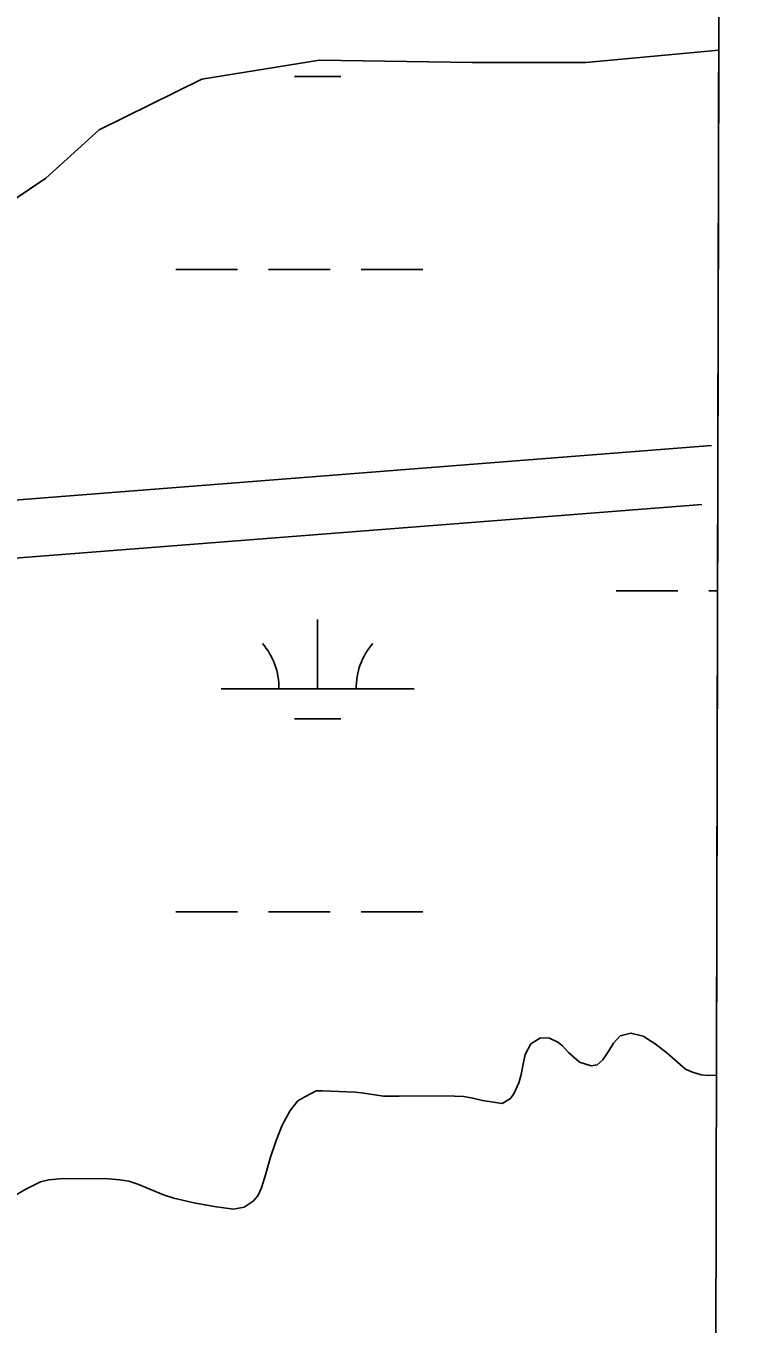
# Model space of a CAD drawing. Extents: x 3161564 to 3199464, y 849354 to 874788.
# Drawn here: x 3196819 to 3197187, y 868649 to 869321 of the extents above; entities that cross this region are included whole.
import ezdxf

# ---------------------------------------------------------------- set-up
doc = ezdxf.new("R2010")
doc.units = 0
for name, color, linetype in [('V-GRID-FRAM', 7, 'Continuous'), ('V-ROAD-CNTR', 7, 'Continuous'), ('V-SITE-VEGE', 7, 'Continuous'), ('V-TOPO-SHOR', 7, 'Continuous'), ('V-WETL-SWMP', 7, 'Continuous')]:
    doc.layers.add(name, color=color, linetype=linetype)

msp = doc.modelspace()

# ---------------------------------------------------------------- linework, layer by layer
at = {"layer": 'V-GRID-FRAM'}
msp.add_lwpolyline([(3165819.25, 873007.56), (3197186.66, 872920.88), (3197144.33, 854733.31), (3165761.05, 854820.03), (3165819.25, 873007.56)], dxfattribs=at)
at = {"layer": 'V-ROAD-CNTR'}
for points in [[(3197174.42, 869103.55), (3196806.87, 869074.74), (3196709.29, 869066.56), (3196671.61, 869061.19), (3196644.26, 869055.96), (3196599.24, 869049.53), (3196545.99, 869044.84), (3196510.53, 869043.98), (3196480.1, 869046.74), (3196353.06, 869057.93), (3196311.18, 869063.7), (3196278.56, 869071.33), (3196237.56, 869083.32), (3196183.65, 869104.17), (3196072.21, 869142.3), (3195929.87, 869187.38), (3195878.66, 869205.62), (3195797.04, 869229.46), (3195724.62, 869249.84), (3195650.6, 869259.65)], [(3197169.41, 869073.06), (3196809.3, 869044.83), (3196712.66, 869036.74), (3196676.55, 869031.59), (3196649.2, 869026.36), (3196602.68, 869019.71), (3196547.67, 869014.87), (3196509.54, 869013.95), (3196477.43, 869016.86), (3196349.69, 869028.11), (3196305.7, 869034.17), (3196270.93, 869042.3), (3196227.93, 869054.88), (3196173.38, 869075.97), (3196062.83, 869113.8), (3195920.3, 869158.94), (3195869.41, 869177.06), (3195788.77, 869200.63), (3195718.55, 869220.38), (3195646.46, 869229.93)]]:
    msp.add_lwpolyline(points, dxfattribs=at)
at = {"layer": 'V-SITE-VEGE'}
for p, q in [((3197178.25, 869308.24), (3197109.32, 869301.94)), ((3197177.01, 868777.42), (3197178.25, 869308.24)), ((3196971.48, 869303.1), (3196910.56, 869293.33)), ((3197050.57, 869301.94), (3196971.48, 869303.1)), ((3197109.32, 869301.94), (3197050.57, 869301.94)), ((3196910.56, 869293.33), (3196857.38, 869267.08)), ((3196857.38, 869267.08), (3196829.63, 869242.1)), ((3196829.63, 869242.1), (3196800.97, 869222.67)), ((3197080.92, 868793.65), (3197085.84, 868796.89)), ((3197085.84, 868796.89), (3197090.62, 868796.56)), ((3197090.62, 868796.56), (3197094.81, 868794.63)), ((3197123.64, 868794.01), (3197127.16, 868797.83)), ((3197127.16, 868797.83), (3197132.71, 868799.29)), ((3197132.71, 868799.29), (3197139.09, 868797.59)), ((3197139.09, 868797.59), (3197145.3, 868793.69)), ((3197078.01, 868788.25), (3197080.92, 868793.65)), ((3197094.81, 868794.63), (3197097.22, 868792.67)), ((3197097.22, 868792.67), (3197100.45, 868789.13)), ((3197118.18, 868785.39), (3197121.3, 868790)), ((3197121.3, 868790), (3197123.64, 868794.01)), ((3197145.3, 868793.69), (3197151.32, 868789)), ((3197076.7, 868782.27), (3197078.01, 868788.25)), ((3197100.45, 868789.13), (3197106.08, 868784.24)), ((3197106.08, 868784.24), (3197112.07, 868782.33)), ((3197115.24, 868782.77), (3197118.18, 868785.39)), ((3197151.32, 868789), (3197160.97, 868780.58)), ((3197074.62, 868773.5), (3197075.96, 868777.89)), ((3197075.96, 868777.89), (3197076.7, 868782.27)), ((3197112.07, 868782.33), (3197115.24, 868782.77)), ((3197160.97, 868780.58), (3197164.57, 868779.04)), ((3197164.57, 868779.04), (3197169.15, 868777.71)), ((3197169.15, 868777.71), (3197172.74, 868777.36)), ((3197172.74, 868777.36), (3197177.01, 868777.42)), ((3197072.31, 868768.1), (3197074.62, 868773.5)), ((3196956.18, 868759.24), (3196960.29, 868764.26)), ((3196960.29, 868764.26), (3196963.84, 868766.29)), ((3196963.84, 868766.29), (3196969.76, 868769.35)), ((3196969.76, 868769.35), (3196972.94, 868769.39)), ((3196972.94, 868769.39), (3196989.84, 868768.62)), ((3196989.84, 868768.62), (3196993.22, 868768.27)), ((3196993.22, 868768.27), (3197004.57, 868766.62)), ((3197004.57, 868766.62), (3197012.72, 868766.53)), ((3197012.72, 868766.53), (3197036.75, 868766.85)), ((3197036.75, 868766.85), (3197046.1, 868766.37)), ((3197046.1, 868766.37), (3197050.88, 868765.64)), ((3197050.88, 868765.64), (3197055.87, 868764.31)), ((3197055.87, 868764.31), (3197066.02, 868762.85)), ((3197066.02, 868762.85), (3197070.36, 868765.3)), ((3197070.36, 868765.3), (3197072.31, 868768.1)), ((3196952.11, 868751.64), (3196956.18, 868759.24)), ((3196949.03, 868743.65), (3196952.11, 868751.64)), ((3196945.97, 868734.47), (3196949.03, 868743.65)), ((3196943.69, 868726.29), (3196945.97, 868734.47)), ((3196826.91, 868722.19), (3196831.26, 868723.23)), ((3196831.26, 868723.23), (3196838.61, 868723.93)), ((3196838.61, 868723.93), (3196856.49, 868723.76)), ((3196856.49, 868723.76), (3196860.26, 868724.01)), ((3196860.26, 868724.01), (3196868.02, 868723.32)), ((3196868.02, 868723.32), (3196872.6, 868722.58)), ((3196872.6, 868722.58), (3196877.39, 868721.05)), ((3196941.4, 868719.11), (3196943.69, 868726.29)), ((3196812.3, 868714.25), (3196819.4, 868718.51)), ((3196819.4, 868718.51), (3196826.91, 868722.19)), ((3196877.39, 868721.05), (3196890.58, 868715.47)), ((3196939.47, 868714.91), (3196941.4, 868719.11)), ((3196890.58, 868715.47), (3196895.97, 868713.75)), ((3196895.97, 868713.75), (3196907.13, 868711.11)), ((3196907.13, 868711.11), (3196912.3, 868710.38)), ((3196912.3, 868710.38), (3196916.89, 868709.45)), ((3196916.89, 868709.45), (3196926.84, 868707.99)), ((3196926.84, 868707.99), (3196932.39, 868709.05)), ((3196932.39, 868709.05), (3196937.12, 868712.3)), ((3196937.12, 868712.3), (3196939.47, 868714.91))]:
    msp.add_line(p, q, dxfattribs=at)
at = {"layer": 'V-TOPO-SHOR'}
for points in [[(3196857.38, 869267.08), (3196910.55, 869293.33), (3196971.48, 869303.1), (3197050.57, 869301.94), (3197109.32, 869301.94), (3197178.25, 869308.24)], [(3196857.38, 869267.08), (3196829.63, 869242.1), (3196800.97, 869222.67), (3196769.88, 869202.78), (3196742.96, 869196.35), (3196730.59, 869199.38), (3196710.07, 869217.62), (3196694.38, 869243.43), (3196674.6, 869259.41), (3196647.08, 869265.35), (3196624.91, 869258.65)], [(3196960.29, 868764.26), (3196963.84, 868766.29), (3196969.76, 868769.35), (3196972.94, 868769.39), (3196989.84, 868768.62), (3196993.22, 868768.27), (3197004.57, 868766.62), (3197012.72, 868766.53), (3197036.76, 868766.85), (3197046.1, 868766.37), (3197050.88, 868765.64), (3197055.87, 868764.31), (3197066.02, 868762.85), (3197070.36, 868765.3), (3197072.31, 868768.1), (3197074.62, 868773.5), (3197075.96, 868777.89), (3197076.7, 868782.27), (3197078.01, 868788.25), (3197080.92, 868793.65), (3197085.84, 868796.89), (3197090.62, 868796.56), (3197094.81, 868794.62), (3197097.22, 868792.67), (3197100.45, 868789.13), (3197106.08, 868784.24), (3197112.07, 868782.33), (3197115.24, 868782.77), (3197118.18, 868785.39), (3197121.3, 868790), (3197123.64, 868794.01), (3197127.16, 868797.83), (3197132.71, 868799.29), (3197139.09, 868797.59), (3197145.3, 868793.69), (3197151.32, 868789), (3197160.97, 868780.58), (3197164.56, 868779.04), (3197169.15, 868777.71), (3197172.74, 868777.36), (3197177.01, 868777.41)], [(3196812.3, 868714.25), (3196819.4, 868718.51), (3196826.91, 868722.19), (3196831.26, 868723.24), (3196838.61, 868723.93), (3196856.49, 868723.76), (3196860.26, 868724.01), (3196868.02, 868723.32), (3196872.6, 868722.58), (3196877.39, 868721.05), (3196890.58, 868715.47), (3196895.97, 868713.75), (3196907.13, 868711.11), (3196912.3, 868710.38), (3196916.89, 868709.45), (3196926.84, 868707.99), (3196932.39, 868709.05), (3196937.12, 868712.3), (3196939.47, 868714.91), (3196941.4, 868719.11), (3196943.69, 868726.29), (3196945.97, 868734.47), (3196949.03, 868743.65), (3196952.11, 868751.64), (3196956.18, 868759.24), (3196960.29, 868764.26)]]:
    msp.add_lwpolyline(points, dxfattribs=at)
at = {"layer": 'V-WETL-SWMP'}
for p, q in [((3197178.25, 869308.24), (3197109.32, 869301.94)), ((3197177.01, 868777.41), (3197178.25, 869308.24)), ((3196971.48, 869303.1), (3196910.55, 869293.33)), ((3197050.57, 869301.94), (3196971.48, 869303.1)), ((3197109.32, 869301.94), (3197050.57, 869301.94)), ((3196958.43, 869294.75), (3196982.43, 869294.75)), ((3196910.55, 869293.33), (3196857.38, 869267.08)), ((3196857.38, 869267.08), (3196829.63, 869242.1)), ((3196829.63, 869242.1), (3196800.97, 869222.67)), ((3196897.02, 869194.74), (3196929.02, 869194.74)), ((3196945.02, 869194.74), (3196977.02, 869194.74)), ((3196993.02, 869194.74), (3197025.02, 869194.74)), ((3197125.02, 869028.24), (3197157.02, 869028.24)), ((3197173.02, 869028.24), (3197177.6, 869028.24)), ((3196970.43, 868977.5), (3196970.43, 869013.5)), ((3196920.43, 868977.5), (3197020.43, 868977.5)), ((3196958.43, 868962.07), (3196982.43, 868962.07)), ((3196897.02, 868862.07), (3196929.02, 868862.07)), ((3196945.02, 868862.07), (3196977.02, 868862.07)), ((3196993.02, 868862.07), (3197025.02, 868862.07)), ((3197080.92, 868793.65), (3197085.84, 868796.89)), ((3197085.84, 868796.89), (3197090.62, 868796.56)), ((3197090.62, 868796.56), (3197094.81, 868794.62)), ((3197123.64, 868794.01), (3197127.16, 868797.83)), ((3197127.16, 868797.83), (3197132.71, 868799.29)), ((3197132.71, 868799.29), (3197139.09, 868797.59)), ((3197139.09, 868797.59), (3197145.3, 868793.69)), ((3197078.01, 868788.25), (3197080.92, 868793.65)), ((3197094.81, 868794.62), (3197097.22, 868792.67)), ((3197097.22, 868792.67), (3197100.45, 868789.13)), ((3197118.18, 868785.39), (3197121.3, 868790)), ((3197121.3, 868790), (3197123.64, 868794.01)), ((3197145.3, 868793.69), (3197151.32, 868789)), ((3197076.69, 868782.27), (3197078.01, 868788.25)), ((3197100.45, 868789.13), (3197106.08, 868784.24)), ((3197106.08, 868784.24), (3197112.06, 868782.33)), ((3197115.24, 868782.77), (3197118.18, 868785.39)), ((3197151.32, 868789), (3197160.97, 868780.58)), ((3197074.62, 868773.5), (3197075.96, 868777.89)), ((3197075.96, 868777.89), (3197076.69, 868782.27)), ((3197112.06, 868782.33), (3197115.24, 868782.77)), ((3197160.97, 868780.58), (3197164.56, 868779.04)), ((3197164.56, 868779.04), (3197169.15, 868777.71)), ((3197169.15, 868777.71), (3197172.73, 868777.36)), ((3197172.73, 868777.36), (3197177.01, 868777.41)), ((3197072.31, 868768.1), (3197074.62, 868773.5)), ((3196956.18, 868759.24), (3196960.29, 868764.26)), ((3196960.29, 868764.26), (3196963.84, 868766.29)), ((3196963.84, 868766.29), (3196969.76, 868769.35)), ((3196969.76, 868769.35), (3196972.94, 868769.39)), ((3196972.94, 868769.39), (3196989.84, 868768.62)), ((3196989.84, 868768.62), (3196993.22, 868768.27)), ((3196993.22, 868768.27), (3197004.57, 868766.62)), ((3197004.57, 868766.62), (3197012.72, 868766.53)), ((3197012.72, 868766.53), (3197036.76, 868766.85)), ((3197036.76, 868766.85), (3197046.1, 868766.37)), ((3197046.1, 868766.37), (3197050.88, 868765.64)), ((3197050.88, 868765.64), (3197055.86, 868764.31)), ((3197055.86, 868764.31), (3197066.02, 868762.85)), ((3197066.02, 868762.85), (3197070.36, 868765.3)), ((3197070.36, 868765.3), (3197072.31, 868768.1)), ((3196952.11, 868751.64), (3196956.18, 868759.24)), ((3196949.03, 868743.65), (3196952.11, 868751.64)), ((3196945.97, 868734.47), (3196949.03, 868743.65)), ((3196943.69, 868726.29), (3196945.97, 868734.47)), ((3196826.91, 868722.19), (3196831.26, 868723.24)), ((3196831.26, 868723.24), (3196838.61, 868723.93)), ((3196838.61, 868723.93), (3196856.49, 868723.76)), ((3196856.49, 868723.76), (3196860.26, 868724.01)), ((3196860.26, 868724.01), (3196868.02, 868723.32)), ((3196868.02, 868723.32), (3196872.6, 868722.58)), ((3196872.6, 868722.58), (3196877.39, 868721.06)), ((3196941.4, 868719.11), (3196943.69, 868726.29)), ((3196812.3, 868714.25), (3196819.4, 868718.51)), ((3196819.4, 868718.51), (3196826.91, 868722.19)), ((3196877.39, 868721.06), (3196890.58, 868715.46)), ((3196939.47, 868714.91), (3196941.4, 868719.11)), ((3196890.58, 868715.46), (3196895.97, 868713.75)), ((3196895.97, 868713.75), (3196907.13, 868711.11)), ((3196907.13, 868711.11), (3196912.3, 868710.38)), ((3196912.3, 868710.38), (3196916.89, 868709.45)), ((3196916.89, 868709.45), (3196926.84, 868707.99)), ((3196926.84, 868707.99), (3196932.39, 868709.05)), ((3196932.39, 868709.05), (3196937.12, 868712.29)), ((3196937.12, 868712.29), (3196939.47, 868714.91))]:
    msp.add_line(p, q, dxfattribs=at)
for centre, start, end in [((3196915.19, 868977.98), 359.22818, 40.77184), ((3197025.68, 868977.98), 139.22818, 180.77184)]:
    msp.add_arc(centre, 35.25, start, end, dxfattribs=at)

doc.saveas('drawing.dxf')
